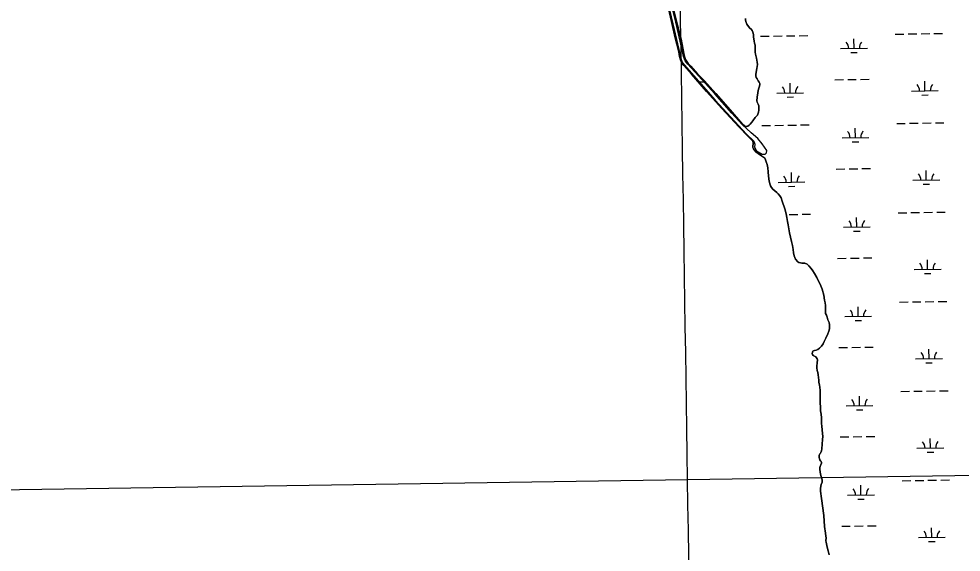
# Model space of a CAD drawing. Extents: x 3823584 to 3861785, y 301729 to 327625.
# Drawn here: x 3830460 to 3833970, y 319085 to 321071 of the extents above; entities that cross this region are included whole.
import ezdxf

# ---------------------------------------------------------------- set-up
doc = ezdxf.new("R2010")
doc.units = 0
for name, color, linetype in [('V-GRID-MAJR', 7, 'Continuous'), ('V-RIVR-JETY', 7, 'Continuous'), ('V-TOPO-SHOR', 7, 'Continuous'), ('V-WETL-SWMP', 7, 'Continuous')]:
    doc.layers.add(name, color=color, linetype=linetype)

msp = doc.modelspace()

# ---------------------------------------------------------------- linework, layer by layer
at = {"layer": 'V-GRID-MAJR'}
for points in [[(3833134.7290000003, 307237.467), (3833043.082, 313295.662), (3832951.406, 319355.783), (3832859.73, 325415.89900000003), (3832859.701, 325417.829)], [(3827642.978, 319275.864), (3832951.406, 319355.783), (3838259.823, 319436.473), (3843568.228, 319517.936), (3848876.6210000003, 319600.17), (3854185.002, 319683.177), (3859493.3710000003, 319766.956), (3859493.372, 319766.956)]]:
    msp.add_spline(points, degree=3, dxfattribs=at)
at = {"layer": 'V-RIVR-JETY'}
for points in [[(3832863.848, 321190.284), (3832901.302, 321032.291), (3832927.154, 320920.237), (3832933.015, 320907.945), (3832947.542, 320889.672), (3833053.612, 320768.06200000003), (3833170.333, 320642.043), (3833197.867, 320616.181), (3833201.752, 320604.29600000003), (3833200.904, 320594.01900000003), (3833207.9390000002, 320579.745), (3833229.221, 320567.362), (3833240.291, 320566.906), (3833245.0670000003, 320572.413), (3833246.697, 320580.707)], [(3833246.697, 320580.707), (3833229.443, 320606.115), (3833212.5530000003, 320625.982), (3833187.7600000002, 320646.688), (3833155.174, 320678.45), (3833116.608, 320720.645), (3833053.3540000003, 320792.186), (3832992.448, 320859.757), (3832951.967, 320903.091), (3832942.549, 320915.404), (3832935.913, 320930.864), (3832930.1520000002, 320960.554), (3832907.7800000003, 321058.749), (3832883.81, 321154.186)]]:
    msp.add_lwpolyline(points, dxfattribs=at)
at = {"layer": 'V-TOPO-SHOR'}
for points in [[(3832874.379, 321137.259), (3832891.973, 321061.072), (3832904.904, 321000.86), (3832918.3740000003, 320948.178), (3832921.647, 320931.317), (3832924.7430000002, 320918.816), (3832927.2830000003, 320912.164), (3832930.324, 320906.994), (3832936.9080000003, 320897.643), (3832966.443, 320865.178), (3833021.552, 320800.564), (3833078.853, 320737.625), (3833142.556, 320668.704), (3833177.323, 320632.839), (3833188.847, 320620.88300000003), (3833192.886, 320616.897), (3833194.455, 320614.114), (3833195.427, 320610.94), (3833195.407, 320607.37200000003), (3833194.156, 320596.282), (3833194.526, 320592.02), (3833196.484, 320587.75), (3833199.628, 320583.273), (3833206.0300000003, 320576.501), (3833222.602, 320564.319), (3833232.865, 320556.93), (3833238.583, 320552.041), (3833241.921, 320546.97000000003), (3833244.454, 320539.426), (3833247.27, 320529.304), (3833250.0700000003, 320516.607), (3833251.866, 320501.63800000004), (3833252.866, 320485.68200000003), (3833255.139, 320467.34), (3833257.365, 320458.509), (3833258.917, 320452.558), (3833260.288, 320449.477), (3833264.115, 320443.512), (3833269.3310000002, 320437.43700000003), (3833276.923, 320430.857), (3833283.725, 320424.971), (3833289.244, 320419.88800000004), (3833294.751, 320412.724), (3833299.4620000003, 320404.87), (3833304.147, 320392.854), (3833313.789, 320363.672), (3833318.6350000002, 320344.82300000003), (3833321.531, 320331.529), (3833323.9250000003, 320317.25), (3833326.227, 320303.762), (3833328.324, 320289.385), (3833330.911, 320274.113), (3833338.259, 320242.568), (3833341.741, 320227.489), (3833344.426, 320211.92), (3833346.238, 320199.92), (3833348.358, 320189.308), (3833350.696, 320182.55700000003), (3833353.535, 320176.49700000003), (3833361.801, 320166.642), (3833365.948, 320164.14400000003), (3833371.881, 320162.127), (3833376.929, 320161.703), (3833384.165, 320162.05700000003), (3833388.617, 320161.24), (3833396.623, 320157.826), (3833403.42, 320151.049), (3833411.69, 320142.085), (3833417.881, 320133.332), (3833424.359, 320122.594), (3833432.6, 320108.281), (3833437.984, 320097.254), (3833443.082, 320087.715), (3833448.269, 320076.588), (3833452.167, 320064.974), (3833458.278, 320042.251), (3833461.839, 320024.3), (3833463.662, 320013.788), (3833464.893, 320003.675), (3833465.444, 319996.142), (3833464.805, 319988.319), (3833464.563, 319980.891), (3833465.616, 319974.346), (3833468.35, 319967.593), (3833470.986, 319960.446), (3833474.299, 319950.916), (3833478.199, 319939.896), (3833480.2320000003, 319931.661)], [(3833166.796, 321072.68), (3833167.0670000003, 321068.027), (3833168.412, 321061.088), (3833172.318, 321051.761), (3833178.304, 321042.72000000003), (3833183.123, 321037.051), (3833187.649, 321032.67), (3833191.483, 321027.798), (3833194.518, 321022.137), (3833196.3510000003, 321013.417), (3833196.992, 321004.604), (3833198.782, 320988.558), (3833200.717, 320981.02400000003), (3833202.556, 320973.788), (3833203.13, 320970.12200000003), (3833203.079, 320961.314), (3833202.642, 320954.287), (3833203.099, 320947.752), (3833204.4390000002, 320939.33), (3833207.722, 320924.96), (3833210.404, 320909.7), (3833211.447, 320901.281), (3833210.812, 320894.158), (3833209.2800000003, 320886.248), (3833206.634, 320873.395), (3833205.196, 320864.298), (3833205.663, 320859.542), (3833207.2120000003, 320853.298), (3833209.952, 320847.541), (3833214.66, 320840.48600000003), (3833218.396, 320835.714), (3833220.151, 320830.952), (3833220.223, 320826.498), (3833218.906, 320820.962), (3833216.684, 320813.155), (3833213.964, 320804.857), (3833212.426, 320795.659), (3833210.748, 320779.43700000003), (3833209.782, 320766.176), (3833210.744, 320761.322), (3833213.964, 320753.188), (3833216.2060000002, 320747.136), (3833217.2430000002, 320738.022), (3833217.009, 320731.88800000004), (3833215.975, 320724.07300000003), (3833213.556, 320716.467), (3833211.557, 320713.112), (3833207.173, 320708.089), (3833203.091, 320703.956), (3833193.8140000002, 320691.338), (3833190.42, 320686.605), (3833184.339, 320679.218), (3833180.258, 320674.985), (3833175.291, 320671.943), (3833171.4250000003, 320670.977), (3833168.752, 320671.091), (3833163.816, 320673.199), (3833155.932, 320679.181), (3833110.208, 320732.4), (3833056.1180000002, 320793.58400000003), (3833014.218, 320840.248), (3832988.637, 320867.218), (3832962.963, 320895.577), (3832953.815, 320905.329), (3832948.707, 320912.09), (3832944.1950000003, 320919.639), (3832941.666, 320927.27400000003), (3832937.988, 320941.84500000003), (3832927.406, 320995.357), (3832913.948, 321048.093), (3832894.873, 321122.342)], [(3833480.2320000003, 319931.661), (3833480.609, 319928.29), (3833479.557, 319917.301), (3833477.427, 319908.695), (3833473.21, 319898.909), (3833465.983, 319882.704), (3833460.66, 319870.053), (3833456.252, 319861.46), (3833450.156, 319852.281), (3833443.082, 319845.287), (3833436.217, 319840.175), (3833430.061, 319837.832), (3833423.613, 319836.581), (3833420.14, 319835.512), (3833417.654, 319833.84), (3833416.149, 319830.482), (3833415.716, 319824.241), (3833416.294, 319821.067), (3833419.247, 319818.079), (3833423.691, 319815.478), (3833428.727, 319812.576), (3833433.937, 319805.512), (3833435.105, 319801.84), (3833434.644, 319790.548), (3833433.387, 319778.469), (3833433.346, 319771.139), (3833434.384, 319762.314), (3833435.924, 319754.579), (3833437.458, 319745.357), (3833438.791, 319736.036), (3833440.02, 319725.923), (3833440.7630000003, 319717.299), (3833442.396, 319708.175), (3833444.122, 319698.259), (3833445.058, 319688.842), (3833445.4820000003, 319676.257), (3833445.806, 319663.277), (3833445.29, 319642.674), (3833446.1720000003, 319623.548), (3833446.895, 319611.55700000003), (3833448.409, 319598.966), (3833449.6210000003, 319585.979), (3833450.248, 319573.988), (3833450.69, 319564.772), (3833451.823, 319554.86), (3833453.125, 319540.19), (3833454.338, 319527.105), (3833454.569, 319515.413), (3833453.916, 319505.212), (3833452.13, 319487.587), (3833450.94, 319469.862), (3833449.906, 319462.438), (3833448.1890000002, 319456.9), (3833446.488, 319453.836), (3833444.392, 319451.37200000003), (3833442.697, 319449.302), (3833441.286, 319445.05), (3833440.9620000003, 319440.594), (3833441.341, 319437.42100000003), (3833442.603, 319432.559), (3833444.167, 319429.08400000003), (3833446.625, 319425.701), (3833448.9820000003, 319422.418), (3833449.957, 319419.44), (3833450.037, 319416.071), (3833448.019, 319409.841), (3833447.02, 319408.36), (3833445.414, 319404.604), (3833444.4990000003, 319400.844), (3833444.3540000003, 319392.425), (3833445.3000000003, 319384.691), (3833446.836, 319376.164), (3833449.062, 319366.739), (3833451.304, 319360.58400000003), (3833452.943, 319352.45), (3833452.705, 319345.716), (3833449.488, 319337.311), (3833447.272, 319331.183), (3833446.524, 319321.775), (3833446.8710000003, 319312.858), (3833450.276, 319284.999), (3833458.438, 319222.041), (3833461.866, 319181.006), (3833465.194, 319156.417), (3833466.9080000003, 319144.322), (3833467.074, 319138.673), (3833466.609, 319126.689), (3833467.082, 319122.822), (3833468.731, 319116.67), (3833471.629, 319103.577), (3833474.822, 319090.281), (3833478.3030000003, 319075.501)]]:
    msp.add_lwpolyline(points, dxfattribs=at)
at = {"layer": 'V-WETL-SWMP'}
for p, q in [((3833223.377425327, 321006.63055374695), (3833255.373622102, 321007.1238942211)), ((3833271.3717204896, 321007.3705644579), (3833303.367917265, 321007.8639049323)), ((3833319.3660156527, 321008.1105751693), (3833351.3622124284, 321008.60391564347)), ((3833367.3603108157, 321008.8505858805), (3833399.3565075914, 321009.3439263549)), ((3833725.2257731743, 321014.36841408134), (3833757.22196995, 321014.8617545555)), ((3833773.2200683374, 321015.1084247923), (3833805.216265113, 321015.6017652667)), ((3833821.2143635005, 321015.8484355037), (3833853.210560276, 321016.34177597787)), ((3833869.208658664, 321016.5884462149), (3833901.2048554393, 321017.0817866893)), ((3833571.434432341, 320961.2491228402), (3833570.879422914, 320997.2448400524)), ((3833521.440374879, 320960.4782783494), (3833621.4284898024, 320962.0199673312)), ((3833559.6737571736, 320945.6349559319), (3833583.6709047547, 320946.0049612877)), ((3832997.966415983, 320836.96127197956), (3833016.907585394, 320837.2533206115)), ((3833333.4864275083, 320795.69904864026), (3833332.9314180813, 320831.6947658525)), ((3833499.8147638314, 320844.69913231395), (3833531.810960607, 320845.1924727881)), ((3833547.8090589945, 320845.43914302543), (3833579.8052557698, 320845.9324834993)), ((3833595.8033541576, 320846.1791537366), (3833627.799550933, 320846.6724942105)), ((3833835.334775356, 320803.43690897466), (3833834.7797659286, 320839.43262618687)), ((3833283.4923700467, 320794.92820414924), (3833383.48048497, 320796.46989313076)), ((3833785.3407178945, 320802.66606448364), (3833885.3288328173, 320804.20775346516)), ((3833321.7257523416, 320780.0848817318), (3833345.7228999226, 320780.4548870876)), ((3833823.5741001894, 320787.8227420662), (3833847.5712477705, 320788.19274742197)), ((3833228.5062520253, 320673.99513087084), (3833260.5024488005, 320674.4884713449)), ((3833276.500547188, 320674.7351415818), (3833308.496743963, 320675.2284820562)), ((3833324.494842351, 320675.4751522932), (3833356.4910391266, 320675.96849276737)), ((3833372.489137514, 320676.2151630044), (3833404.4853342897, 320676.7085034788)), ((3833576.563259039, 320628.6136999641), (3833576.008249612, 320664.6094171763)), ((3833730.3545998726, 320681.73299120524), (3833762.3507966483, 320682.2263316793)), ((3833778.3488950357, 320682.4730019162), (3833810.3450918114, 320682.9663423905)), ((3833826.3431901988, 320683.2130126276), (3833858.3393869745, 320683.70635310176)), ((3833874.3374853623, 320683.9530233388), (3833906.3336821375, 320684.4463638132)), ((3833526.5692015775, 320627.8428554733), (3833626.5573165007, 320629.38454445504)), ((3833564.802583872, 320612.9995330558), (3833588.799731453, 320613.3695384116)), ((3833338.6152542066, 320463.06362576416), (3833338.0602447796, 320499.0593429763)), ((3833504.94359053, 320512.06370943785), (3833536.939787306, 320512.557049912)), ((3833552.9378856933, 320512.80372014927), (3833584.934082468, 320513.2970606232)), ((3833600.932180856, 320513.54373086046), (3833632.928377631, 320514.0370713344)), ((3833840.463602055, 320470.80148609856), (3833839.9085926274, 320506.7972033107)), ((3833288.6211967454, 320462.29278127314), (3833388.6093116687, 320463.83447025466)), ((3833326.85457904, 320447.4494588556), (3833350.8517266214, 320447.81946421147)), ((3833790.469544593, 320470.03064160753), (3833890.457659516, 320471.57233058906)), ((3833828.7029268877, 320455.18731919), (3833852.7000744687, 320455.55732454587)), ((3833329.6236690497, 320342.8397294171), (3833361.6198658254, 320343.3330698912)), ((3833377.617964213, 320343.5797401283), (3833409.614160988, 320344.0730806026)), ((3833735.4834265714, 320349.0975683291), (3833767.479623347, 320349.5909088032)), ((3833783.477721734, 320349.83757904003), (3833815.4739185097, 320350.3309195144)), ((3833831.472016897, 320350.5775897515), (3833863.4682136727, 320351.0709302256)), ((3833879.4663120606, 320351.3176004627), (3833911.462508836, 320351.810940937)), ((3833581.6920857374, 320295.9782770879), (3833581.1370763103, 320331.9739943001)), ((3833531.6980282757, 320295.2074325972), (3833631.686143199, 320296.74912157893)), ((3833569.93141057, 320280.36411017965), (3833593.9285581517, 320280.7341155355)), ((3833510.072417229, 320179.42828656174), (3833542.068614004, 320179.9216270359)), ((3833558.066712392, 320180.16829727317), (3833590.062909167, 320180.6616377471)), ((3833606.0610075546, 320180.90830798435), (3833638.05720433, 320181.40164845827)), ((3833845.592428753, 320138.1660632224), (3833845.037419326, 320174.1617804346)), ((3833795.5983712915, 320137.3952187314), (3833895.586486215, 320138.93690771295)), ((3833833.831753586, 320122.5518963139), (3833857.8289011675, 320122.92190166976)), ((3833586.8209124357, 319963.3428542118), (3833586.2659030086, 319999.338571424)), ((3833740.61225327, 320016.46214545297), (3833772.608450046, 320016.9554859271)), ((3833788.6065484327, 320017.2021561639), (3833820.6027452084, 320017.6954966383)), ((3833836.6008435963, 320017.94216687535), (3833868.5970403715, 320018.4355073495)), ((3833884.5951387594, 320018.68217758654), (3833916.591335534, 320019.1755180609)), ((3833536.8268549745, 319962.5720097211), (3833636.8149698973, 319964.11369870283)), ((3833575.060237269, 319947.72868730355), (3833599.0573848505, 319948.0986926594)), ((3833563.1955390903, 319847.53287439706), (3833595.191735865, 319848.0262148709)), ((3833611.189834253, 319848.27288510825), (3833643.186031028, 319848.7662255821)), ((3833515.2012439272, 319846.79286368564), (3833547.1974407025, 319847.2862041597)), ((3833850.7212554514, 319805.5306403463), (3833850.1662460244, 319841.5263575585)), ((3833800.72719799, 319804.75979585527), (3833900.715312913, 319806.30148483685)), ((3833838.9605802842, 319789.9164734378), (3833862.957727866, 319790.28647879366)), ((3833745.7410799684, 319683.82672257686), (3833777.737276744, 319684.320063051)), ((3833793.735375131, 319684.5667332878), (3833825.7315719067, 319685.0600737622)), ((3833841.7296702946, 319685.30674399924), (3833873.72586707, 319685.8000844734)), ((3833889.7239654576, 319686.04675471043), (3833921.7201622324, 319686.5400951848)), ((3833591.949739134, 319630.7074313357), (3833591.394729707, 319666.7031485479)), ((3833541.955681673, 319629.9365868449), (3833641.9437965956, 319631.4782758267)), ((3833580.189063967, 319615.09326442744), (3833604.1862115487, 319615.46326978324)), ((3833520.3300706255, 319514.1574408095), (3833552.3262674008, 319514.6507812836)), ((3833568.3243657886, 319514.8974515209), (3833600.320562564, 319515.3907919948)), ((3833616.3186609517, 319515.63746223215), (3833648.314857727, 319516.130802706)), ((3833855.8500821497, 319472.8952174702), (3833855.2950727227, 319508.8909346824)), ((3833805.8560246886, 319472.12437297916), (3833905.8441396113, 319473.6660619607)), ((3833844.089406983, 319457.2810505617), (3833868.0865545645, 319457.6510559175)), ((3833597.0785658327, 319298.0720084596), (3833596.5235564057, 319334.06772567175)), ((3833750.8699066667, 319351.19129970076), (3833782.8661034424, 319351.68464017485)), ((3833798.86420183, 319351.9313104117), (3833830.8603986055, 319352.42465088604)), ((3833846.8584969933, 319352.67132112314), (3833878.8546937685, 319353.1646615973)), ((3833894.8527921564, 319353.41133183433), (3833926.848988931, 319353.9046723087)), ((3833547.0845083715, 319297.3011639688), (3833647.0726232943, 319298.84285295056)), ((3833585.317890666, 319282.45784155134), (3833609.315038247, 319282.82784690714)), ((3833525.458897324, 319181.52201793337), (3833557.4550940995, 319182.0153584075)), ((3833573.453192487, 319182.2620286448), (3833605.449389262, 319182.7553691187)), ((3833621.44748765, 319183.002039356), (3833653.443684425, 319183.4953798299)), ((3833860.9789088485, 319140.2597945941), (3833860.4238994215, 319176.25551180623)), ((3833810.9848513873, 319139.48895010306), (3833910.9729663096, 319141.0306390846)), ((3833849.2182336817, 319124.64562768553), (3833873.215381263, 319125.0156330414))]:
    msp.add_line(p, q, dxfattribs=at)
for points in [[(3833480.2320000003, 319931.662), (3833478.199, 319939.897), (3833474.299, 319950.916), (3833470.985, 319960.446), (3833468.3510000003, 319967.594), (3833465.616, 319974.346), (3833464.5640000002, 319980.891), (3833464.804, 319988.32), (3833465.444, 319996.143), (3833464.892, 320003.675), (3833463.662, 320013.788), (3833461.84, 320024.3), (3833458.2770000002, 320042.252), (3833452.166, 320064.974), (3833448.269, 320076.588), (3833443.082, 320087.714), (3833437.985, 320097.254), (3833432.6, 320108.281), (3833424.359, 320122.59500000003), (3833417.882, 320133.331), (3833411.691, 320142.085), (3833403.42, 320151.049), (3833396.623, 320157.825), (3833388.6180000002, 320161.239), (3833384.164, 320162.05700000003), (3833376.93, 320161.702), (3833371.88, 320162.127), (3833365.947, 320164.143), (3833361.801, 320166.643), (3833353.535, 320176.498), (3833350.697, 320182.558), (3833348.358, 320189.308), (3833346.239, 320199.92100000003), (3833344.4250000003, 320211.919), (3833341.74, 320227.489), (3833338.2600000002, 320242.567), (3833330.911, 320274.114), (3833328.324, 320289.386), (3833326.2260000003, 320303.76300000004), (3833323.926, 320317.25), (3833321.531, 320331.53), (3833318.6350000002, 320344.822), (3833313.789, 320363.673), (3833304.148, 320392.855), (3833299.461, 320404.87), (3833294.751, 320412.723), (3833289.244, 320419.88800000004), (3833283.725, 320424.972), (3833276.923, 320430.856), (3833269.332, 320437.438), (3833264.116, 320443.512), (3833260.287, 320449.478), (3833258.917, 320452.55700000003), (3833257.366, 320458.51), (3833255.1380000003, 320467.34), (3833252.865, 320485.681), (3833251.867, 320501.637), (3833250.0700000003, 320516.607), (3833247.27, 320529.305), (3833244.455, 320539.426), (3833241.9220000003, 320546.97000000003), (3833238.583, 320552.042), (3833232.864, 320556.929), (3833222.603, 320564.319), (3833206.029, 320576.5), (3833199.628, 320583.27400000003), (3833196.484, 320587.75), (3833194.5270000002, 320592.021), (3833194.1550000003, 320596.283), (3833195.407, 320607.37200000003), (3833195.4280000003, 320610.939), (3833194.455, 320614.115), (3833192.886, 320616.897), (3833188.847, 320620.88300000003), (3833177.324, 320632.838), (3833142.557, 320668.703), (3833078.853, 320737.624), (3833021.5530000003, 320800.565), (3832966.443, 320865.178), (3832936.9080000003, 320897.64400000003), (3832930.324, 320906.995), (3832927.282, 320912.164), (3832924.744, 320918.816), (3832921.646, 320931.317), (3832918.3740000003, 320948.177), (3832904.904, 321000.86100000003), (3832891.974, 321061.072), (3832874.379, 321137.259)], [(3832894.8740000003, 321122.342), (3832913.949, 321048.094), (3832927.406, 320995.358), (3832937.988, 320941.846), (3832941.666, 320927.27400000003), (3832944.196, 320919.63800000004), (3832948.7060000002, 320912.089), (3832953.8140000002, 320905.329), (3832962.964, 320895.576), (3832988.636, 320867.219), (3833014.218, 320840.248), (3833056.1180000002, 320793.585), (3833110.2090000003, 320732.4), (3833155.932, 320679.18200000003), (3833163.816, 320673.19800000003), (3833168.753, 320671.091), (3833171.4250000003, 320670.976), (3833175.291, 320671.944), (3833180.258, 320674.984), (3833184.34, 320679.217), (3833190.42, 320686.606), (3833193.813, 320691.338), (3833203.091, 320703.955), (3833207.173, 320708.089), (3833211.557, 320713.112), (3833213.556, 320716.466), (3833215.975, 320724.074), (3833217.009, 320731.88800000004), (3833217.242, 320738.023), (3833216.2060000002, 320747.136), (3833213.964, 320753.18700000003), (3833210.744, 320761.322), (3833209.782, 320766.177), (3833210.7490000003, 320779.436), (3833212.4250000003, 320795.659), (3833213.963, 320804.856), (3833216.683, 320813.155), (3833218.9050000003, 320820.962), (3833220.223, 320826.498), (3833220.15, 320830.952), (3833218.396, 320835.714), (3833214.661, 320840.48600000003), (3833209.951, 320847.541), (3833207.2120000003, 320853.298), (3833205.664, 320859.543), (3833205.196, 320864.297), (3833206.634, 320873.395), (3833209.281, 320886.248), (3833210.811, 320894.158), (3833211.446, 320901.281), (3833210.4050000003, 320909.7), (3833207.721, 320924.95900000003), (3833204.438, 320939.331), (3833203.1, 320947.752), (3833202.643, 320954.287), (3833203.079, 320961.313), (3833203.13, 320970.12200000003), (3833202.557, 320973.788), (3833200.717, 320981.02400000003), (3833198.781, 320988.558), (3833196.992, 321004.604), (3833196.35, 321013.417), (3833194.519, 321022.13800000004), (3833191.483, 321027.797), (3833187.65, 321032.669), (3833183.122, 321037.051), (3833178.304, 321042.72000000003), (3833172.318, 321051.762), (3833168.412, 321061.089), (3833167.066, 321068.026), (3833166.796, 321072.679)], [(3833478.304, 319075.501), (3833474.822, 319090.282), (3833471.629, 319103.576), (3833468.731, 319116.67), (3833467.082, 319122.822), (3833466.609, 319126.688), (3833467.074, 319138.673), (3833466.9080000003, 319144.321), (3833465.194, 319156.418), (3833461.867, 319181.006), (3833458.437, 319222.041), (3833450.2770000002, 319284.998), (3833446.87, 319312.857), (3833446.525, 319321.775), (3833447.272, 319331.183), (3833449.487, 319337.31200000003), (3833452.705, 319345.715), (3833452.9420000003, 319352.45), (3833451.304, 319360.58400000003), (3833449.061, 319366.739), (3833446.836, 319376.163), (3833445.3000000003, 319384.692), (3833444.353, 319392.425), (3833444.5, 319400.84500000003), (3833445.414, 319404.605), (3833447.02, 319408.36), (3833448.019, 319409.841), (3833450.037, 319416.071), (3833449.957, 319419.44), (3833448.983, 319422.417), (3833446.6240000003, 319425.7), (3833444.167, 319429.083), (3833442.602, 319432.559), (3833441.341, 319437.42100000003), (3833440.963, 319440.593), (3833441.286, 319445.05), (3833442.697, 319449.301), (3833444.393, 319451.37200000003), (3833446.488, 319453.837), (3833448.19, 319456.89900000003), (3833449.906, 319462.43700000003), (3833450.9390000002, 319469.86100000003), (3833452.13, 319487.588), (3833453.915, 319505.212), (3833454.568, 319515.413), (3833454.338, 319527.105), (3833453.125, 319540.189), (3833451.822, 319554.859), (3833450.69, 319564.773), (3833450.247, 319573.989), (3833449.622, 319585.98), (3833448.409, 319598.965), (3833446.895, 319611.556), (3833446.1720000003, 319623.548), (3833445.29, 319642.673), (3833445.805, 319663.277), (3833445.483, 319676.257), (3833445.059, 319688.842), (3833444.122, 319698.259), (3833442.396, 319708.176), (3833440.764, 319717.3), (3833440.021, 319725.923), (3833438.791, 319736.036), (3833437.457, 319745.356), (3833435.9250000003, 319754.578), (3833434.384, 319762.315), (3833433.345, 319771.13800000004), (3833433.387, 319778.469), (3833434.645, 319790.548), (3833435.105, 319801.84), (3833433.938, 319805.512), (3833428.727, 319812.576), (3833423.691, 319815.478), (3833419.248, 319818.079), (3833416.293, 319821.068), (3833415.717, 319824.242), (3833416.149, 319830.481), (3833417.654, 319833.841), (3833420.14, 319835.511), (3833423.614, 319836.581), (3833430.061, 319837.832), (3833436.217, 319840.174), (3833443.082, 319845.287), (3833450.156, 319852.28), (3833456.252, 319861.45900000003), (3833460.66, 319870.053), (3833465.983, 319882.703), (3833473.2090000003, 319898.91000000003), (3833477.426, 319908.694), (3833479.556, 319917.301), (3833480.609, 319928.291), (3833480.2320000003, 319931.662)]]:
    msp.add_lwpolyline(points, dxfattribs=at)
for centre, radius, start, end in [((3833516.1907418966, 320960.87219527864), 35.24628790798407, 0.11153774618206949, 41.655196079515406), ((3833626.6634827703, 320962.57554379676), 35.24628790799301, 140.11153456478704, 181.65519289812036), ((3833278.242737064, 320795.32212107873), 35.24628790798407, 0.11153774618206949, 41.655196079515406), ((3833388.715477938, 320797.02546959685), 35.24628790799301, 140.11153456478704, 181.65519289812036), ((3833780.0910849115, 320803.0599814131), 35.24628790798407, 0.11153774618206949, 41.655196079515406), ((3833890.5638257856, 320804.76332993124), 35.24628790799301, 140.11153456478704, 181.65519289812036), ((3833521.319568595, 320628.23677240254), 35.24628790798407, 0.11153774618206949, 41.655196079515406), ((3833631.7923094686, 320629.94012092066), 35.24628790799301, 140.11153456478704, 181.65519289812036), ((3833283.371563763, 320462.6866982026), 35.24628790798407, 0.11153774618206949, 41.655196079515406), ((3833393.8443046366, 320464.39004672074), 35.24628790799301, 140.11153456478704, 181.65519289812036), ((3833785.2199116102, 320470.424558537), 35.24628790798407, 0.11153774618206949, 41.655196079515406), ((3833895.692652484, 320472.12790705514), 35.24628790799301, 140.11153456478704, 181.65519289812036), ((3833526.448395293, 320295.60134952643), 35.24628790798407, 0.11153774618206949, 41.655196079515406), ((3833636.921136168, 320297.30469804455), 35.24628790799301, 140.11153456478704, 181.65519289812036), ((3833790.348738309, 320137.7891356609), 35.24628790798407, 0.11153774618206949, 41.655196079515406), ((3833900.8214791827, 320139.49248417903), 35.24628790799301, 140.11153456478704, 181.65519289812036), ((3833531.577221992, 319962.9659266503), 35.24628790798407, 0.11153774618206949, 41.655196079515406), ((3833642.049962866, 319964.66927516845), 35.24628790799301, 140.11153456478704, 181.65519289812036), ((3833795.4775650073, 319805.15371278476), 35.24628790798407, 0.11153774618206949, 41.655196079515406), ((3833905.950305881, 319806.85706130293), 35.24628790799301, 140.11153456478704, 181.65519289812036), ((3833536.7060486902, 319630.33050377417), 35.24628790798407, 0.11153774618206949, 41.655196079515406), ((3833647.1787895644, 319632.0338522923), 35.24628790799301, 140.11153456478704, 181.65519289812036), ((3833911.0791325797, 319474.22163842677), 35.24628790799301, 140.11153456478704, 181.65519289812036), ((3833800.6063917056, 319472.51828990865), 35.24628790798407, 0.11153774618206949, 41.655196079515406), ((3833541.834875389, 319297.69508089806), 35.24628790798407, 0.11153774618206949, 41.655196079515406), ((3833652.3076162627, 319299.3984294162), 35.24628790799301, 140.11153456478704, 181.65519289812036), ((3833805.735218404, 319139.88286703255), 35.24628790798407, 0.11153774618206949, 41.655196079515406), ((3833916.207959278, 319141.58621555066), 35.24628790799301, 140.11153456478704, 181.65519289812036)]:
    msp.add_arc(centre, radius, start, end, dxfattribs=at)

doc.saveas('drawing.dxf')
